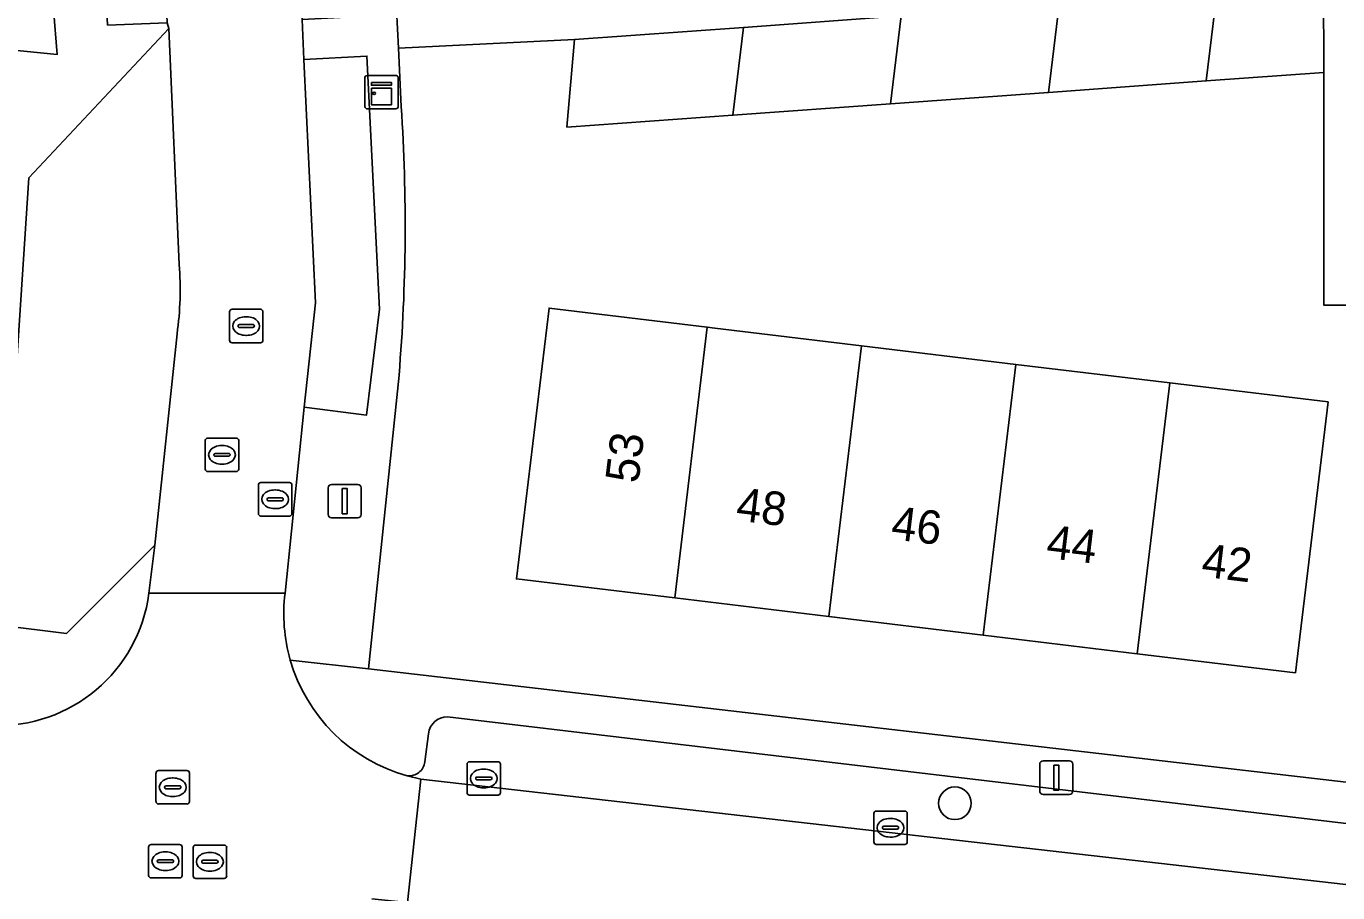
# Model space of a CAD drawing. Extents: x 162250 to 162661, y 380743 to 381606.
# Drawn here: x 162396.84 to 162436.06, y 380953.16 to 380979.08 of the extents above; entities that cross this region are included whole.
import ezdxf

# ---------------------------------------------------------------- set-up
doc = ezdxf.new("R2010")
doc.units = 0
for name, color, linetype in [('IMGEO_Boom', 7, 'Continuous'), ('IMGEO_Erf', 7, 'Continuous'), ('IMGEO_Kast', 7, 'Continuous'), ('IMGEO_Kolk', 7, 'Continuous'), ('IMGEO_Lichtmast', 7, 'Continuous'), ('IMGEO_Pand', 7, 'Continuous'), ('IMGEO_Pand_nummerreeks', 7, 'Continuous'), ('IMGEO_Parkeervlak_open', 7, 'Continuous'), ('IMGEO_Rijbaan_lokaal_open', 7, 'Continuous'), ('IMGEO_Rioolput', 7, 'Continuous'), ('IMGEO_Voetpad_open', 7, 'Continuous')]:
    doc.layers.add(name, color=color, linetype=linetype)

msp = doc.modelspace()

# ---------------------------------------------------------------- linework, layer by layer
at = {"layer": 'IMGEO_Boom'}
msp.add_circle((162424.609, 380955.84), 0.489, dxfattribs=at)
at = {"layer": 'IMGEO_Erf'}
for points in [[(162435.636, 380977.694), (162432.126, 380977.441), (162427.407, 380977.1), (162422.688, 380976.759), (162417.969, 380976.418), (162413.006, 380976.06), (162413.238, 380978.679), (162407.968, 380978.425), (162408.052, 380976.675)], [(162407.987, 380968.648), (162407.079, 380959.865), (162437.687, 380956.312), (162438.015, 380961.322), (162436.881, 380970.74), (162435.639, 380970.74), (162435.636, 380977.694)]]:
    msp.add_lwpolyline(points, dxfattribs=at)
msp.add_lwpolyline([(162431.038, 380968.411), (162435.769, 380967.841), (162435.392, 380964.709), (162434.793, 380959.743), (162430.064, 380960.313), (162425.453, 380960.869), (162420.842, 380961.425), (162416.231, 380961.981), (162411.498, 380962.552), (162412.474, 380970.651), (162417.206, 380970.079), (162417.433, 380970.052), (162421.816, 380969.523), (162426.427, 380968.967)], close=True, dxfattribs=at)
msp.add_arc((162354.222, 380973.097), 53.949, 355.2695, 3.8026, dxfattribs=at)
at = {"layer": 'IMGEO_Kast'}
for p, q in [((162406.965, 380976.681), (162406.965, 380977.522)), ((162406.965, 380977.522), (162406.965, 380976.681)), ((162407.04, 380977.606), (162407.881, 380977.606)), ((162407.881, 380977.606), (162407.04, 380977.606)), ((162407.965, 380977.531), (162407.965, 380976.69)), ((162407.965, 380976.69), (162407.965, 380977.531)), ((162407.89, 380976.606), (162407.049, 380976.606)), ((162407.049, 380976.606), (162407.89, 380976.606))]:
    msp.add_line(p, q, dxfattribs=at)
for points in [[(162407.16, 380977.396), (162407.76, 380977.396), (162407.76, 380977.311), (162407.16, 380977.311), (162407.16, 380977.396)], [(162407.16, 380977.221), (162407.76, 380977.221), (162407.76, 380976.732), (162407.16, 380976.732), (162407.16, 380977.221)]]:
    msp.add_lwpolyline(points, dxfattribs=at)
msp.add_circle((162407.244, 380977.07), 0.0377, dxfattribs=at)
for centre, start, end in [((162407.043, 380977.528), 92.4484, 184.2845), ((162407.043, 380977.528), 92.4484, 184.2845), ((162407.887, 380977.528), 2.4484, 94.2845), ((162407.887, 380977.528), 2.4484, 94.2845), ((162407.043, 380976.684), 182.4484, 274.2845), ((162407.043, 380976.684), 182.4484, 274.2845), ((162407.887, 380976.684), 272.4484, 4.2845), ((162407.887, 380976.684), 272.4484, 4.2845)]:
    msp.add_arc(centre, 0.0779, start, end, dxfattribs=at)
at = {"layer": 'IMGEO_Kolk'}
for p, q in [((162402.993, 380970.612), (162403.845, 380970.612)), ((162402.918, 380969.686), (162402.918, 380970.538)), ((162403.406, 380970.392), (162403.431, 380970.392)), ((162403.919, 380970.538), (162403.919, 380969.686)), ((162403.177, 380970.106), (162403.177, 380970.118)), ((162403.615, 380970.069), (162403.217, 380970.069)), ((162403.22, 380970.155), (162403.618, 380970.155)), ((162403.429, 380969.832), (162403.404, 380969.832)), ((162403.661, 380970.118), (162403.661, 380970.106)), ((162403.845, 380969.612), (162402.993, 380969.612)), ((162410.021, 380956.157), (162410.021, 380957.009)), ((162410.096, 380957.083), (162410.948, 380957.083)), ((162410.509, 380956.863), (162410.534, 380956.863)), ((162411.022, 380957.009), (162411.022, 380956.157)), ((162410.28, 380956.577), (162410.28, 380956.589)), ((162410.718, 380956.54), (162410.32, 380956.54)), ((162410.323, 380956.626), (162410.721, 380956.626)), ((162410.764, 380956.589), (162410.764, 380956.577)), ((162410.948, 380956.083), (162410.096, 380956.083)), ((162410.532, 380956.303), (162410.507, 380956.303)), ((162422.184, 380954.683), (162422.184, 380955.535)), ((162422.259, 380955.609), (162423.111, 380955.609)), ((162422.672, 380955.389), (162422.697, 380955.389)), ((162423.185, 380955.535), (162423.185, 380954.683)), ((162422.443, 380955.103), (162422.443, 380955.115)), ((162422.881, 380955.066), (162422.483, 380955.066)), ((162422.486, 380955.152), (162422.884, 380955.152)), ((162422.927, 380955.115), (162422.927, 380955.103)), ((162423.111, 380954.609), (162422.259, 380954.609)), ((162422.695, 380954.829), (162422.67, 380954.829))]:
    msp.add_line(p, q, dxfattribs=at)
for points in [[(162402.993, 380970.612), (162403.845, 380970.612)], [(162402.918, 380969.686), (162402.918, 380970.538)], [(162403.919, 380970.538), (162403.919, 380969.686)], [(162403.845, 380969.612), (162402.993, 380969.612)], [(162410.021, 380956.157), (162410.021, 380957.009)], [(162410.096, 380957.083), (162410.948, 380957.083)], [(162411.022, 380957.009), (162411.022, 380956.157)], [(162410.948, 380956.083), (162410.096, 380956.083)], [(162422.184, 380954.683), (162422.184, 380955.535)], [(162422.259, 380955.609), (162423.111, 380955.609)], [(162423.185, 380955.535), (162423.185, 380954.683)], [(162423.111, 380954.609), (162422.259, 380954.609)]]:
    msp.add_lwpolyline(points, dxfattribs=at)
for centre, radius, start, end in [((162402.995, 380970.536), 0.0765, 91.552, 178.448), ((162402.995, 380970.536), 0.0765, 91.552, 178.448), ((162403.843, 380970.536), 0.0765, 1.552, 88.448), ((162403.843, 380970.536), 0.0765, 1.552, 88.448), ((162403.217, 380970.115), 0.0403, 85.8775, 175.7526), ((162403.214, 380970.105), 0.0366, 178.938, 274.7102), ((162403.618, 380970.112), 0.043, 264.8664, 352.4533), ((162403.622, 380970.117), 0.0386, 1.7309, 96.639), ((162402.995, 380969.688), 0.0765, 181.552, 268.448), ((162402.995, 380969.688), 0.0765, 181.552, 268.448), ((162403.843, 380969.688), 0.0765, 271.552, 358.448), ((162403.843, 380969.688), 0.0765, 271.552, 358.448), ((162410.098, 380957.007), 0.0765, 91.552, 178.448), ((162410.098, 380957.007), 0.0765, 91.552, 178.448), ((162410.946, 380957.007), 0.0765, 1.552, 88.448), ((162410.946, 380957.007), 0.0765, 1.552, 88.448), ((162410.32, 380956.586), 0.0403, 85.8775, 175.7526), ((162410.317, 380956.576), 0.0366, 178.938, 274.7102), ((162410.721, 380956.583), 0.043, 264.8664, 352.4533), ((162410.725, 380956.588), 0.0386, 1.7309, 96.639), ((162410.098, 380956.159), 0.0765, 181.552, 268.448), ((162410.098, 380956.159), 0.0765, 181.552, 268.448), ((162410.946, 380956.159), 0.0765, 271.552, 358.448), ((162410.946, 380956.159), 0.0765, 271.552, 358.448), ((162422.261, 380955.533), 0.0765, 91.552, 178.448), ((162422.261, 380955.533), 0.0765, 91.552, 178.448), ((162423.109, 380955.533), 0.0765, 1.552, 88.448), ((162423.109, 380955.533), 0.0765, 1.552, 88.448), ((162422.483, 380955.112), 0.0403, 85.8775, 175.7526), ((162422.48, 380955.102), 0.0366, 178.938, 274.7102), ((162422.884, 380955.109), 0.043, 264.8664, 352.4533), ((162422.888, 380955.114), 0.0386, 1.7309, 96.639), ((162422.261, 380954.685), 0.0765, 181.552, 268.448), ((162422.261, 380954.685), 0.0765, 181.552, 268.448), ((162423.109, 380954.685), 0.0765, 271.552, 358.448), ((162423.109, 380954.685), 0.0765, 271.552, 358.448)]:
    msp.add_arc(centre, radius, start, end, dxfattribs=at)
for centre, major_axis, ratio, start_param, end_param in [((162403.405, 380970.112), (-0.387, 0.002), 0.722429, 4.712389, 7.853982), ((162403.43, 380970.112), (-0.39, 0.002), 0.717154, 1.570796, 4.712389), ((162410.508, 380956.583), (-0.387, 0.002), 0.722429, 4.712389, 7.853982), ((162410.533, 380956.583), (-0.39, 0.002), 0.717154, 1.570796, 4.712389), ((162422.671, 380955.109), (-0.387, 0.002), 0.722429, 4.712389, 7.853982), ((162422.696, 380955.109), (-0.39, 0.002), 0.717154, 1.570796, 4.712389)]:
    msp.add_ellipse(centre, major_axis=major_axis, ratio=ratio, start_param=start_param, end_param=end_param, dxfattribs=at)
at = {"layer": 'IMGEO_Lichtmast'}
for p, q in [((162405.868, 380964.474), (162405.868, 380965.274)), ((162405.868, 380965.274), (162405.868, 380964.474)), ((162405.968, 380965.374), (162406.758, 380965.374)), ((162406.758, 380965.374), (162405.968, 380965.374)), ((162406.858, 380965.274), (162406.858, 380964.474)), ((162406.858, 380964.474), (162406.858, 380965.274)), ((162406.758, 380964.374), (162405.968, 380964.374)), ((162405.968, 380964.374), (162406.758, 380964.374)), ((162427.145, 380956.208), (162427.145, 380957.008)), ((162427.145, 380957.008), (162427.145, 380956.208)), ((162427.245, 380957.108), (162428.035, 380957.108)), ((162428.035, 380957.108), (162427.245, 380957.108)), ((162428.135, 380957.008), (162428.135, 380956.208)), ((162428.135, 380956.208), (162428.135, 380957.008)), ((162428.035, 380956.108), (162427.245, 380956.108)), ((162427.245, 380956.108), (162428.035, 380956.108))]:
    msp.add_line(p, q, dxfattribs=at)
for points in [[(162406.288, 380965.249), (162406.438, 380965.249), (162406.438, 380964.499), (162406.288, 380964.499), (162406.288, 380965.249)], [(162427.565, 380956.983), (162427.715, 380956.983), (162427.715, 380956.233), (162427.565, 380956.233), (162427.565, 380956.983)]]:
    msp.add_lwpolyline(points, dxfattribs=at)
for centre, start, end in [((162405.968, 380965.274), 90, 180), ((162405.968, 380965.274), 90, 180), ((162406.758, 380965.274), 0, 90), ((162406.758, 380965.274), 360, 90), ((162405.968, 380964.474), 180, 270), ((162405.968, 380964.474), 180, 270), ((162406.758, 380964.474), 270, 0), ((162406.758, 380964.474), 270, 0), ((162427.245, 380957.008), 90, 180), ((162427.245, 380957.008), 90, 180), ((162428.035, 380957.008), 0, 90), ((162428.035, 380957.008), 360, 90), ((162427.245, 380956.208), 180, 270), ((162427.245, 380956.208), 180, 270), ((162428.035, 380956.208), 270, 0), ((162428.035, 380956.208), 270, 0)]:
    msp.add_arc(centre, 0.1, start, end, dxfattribs=at)
at = {"layer": 'IMGEO_Pand'}
for points in [[(162432.442, 380980.066), (162427.723, 380979.725), (162427.407, 380977.1), (162432.126, 380977.441)], [(162432.442, 380980.066), (162432.126, 380977.441), (162435.636, 380977.694), (162435.635, 380980.297)], [(162423.004, 380979.385), (162422.688, 380976.759), (162427.407, 380977.1), (162427.723, 380979.725)], [(162418.285, 380979.044), (162417.969, 380976.418), (162422.688, 380976.759), (162423.004, 380979.385)], [(162418.285, 380979.044), (162413.238, 380978.679), (162413.006, 380976.06), (162417.969, 380976.418)], [(162416.231, 380961.981), (162417.206, 380970.079), (162412.474, 380970.651), (162411.498, 380962.552)], [(162416.231, 380961.981), (162420.842, 380961.425), (162421.816, 380969.523), (162417.433, 380970.052), (162417.206, 380970.079)], [(162421.816, 380969.523), (162420.842, 380961.425), (162425.453, 380960.869), (162426.427, 380968.967)], [(162430.064, 380960.313), (162431.038, 380968.411), (162426.427, 380968.967), (162425.453, 380960.869)], [(162430.064, 380960.313), (162434.793, 380959.743), (162435.392, 380964.709), (162435.769, 380967.841), (162431.038, 380968.411)]]:
    msp.add_lwpolyline(points, close=True, dxfattribs=at)
at = {"layer": 'IMGEO_Parkeervlak_open'}
for points in [[(162401.412, 380971.957), (162401.105, 380979.006), (162396.917, 380974.544), (162396.035, 380961.166), (162398.044, 380960.92), (162400.114, 380962.988), (162400.689, 380963.562), (162401.349, 380969.877)], [(162437.571, 380955.085), (162409.438, 380958.423)], [(162408.869, 380957.922), (162408.757, 380957.08)], [(162408.226, 380956.663), (162408.638, 380956.558), (162438.309, 380953.179)]]:
    msp.add_lwpolyline(points, dxfattribs=at)
msp.add_lwpolyline([(162405.152, 380967.682), (162407.019, 380967.448), (162407.401, 380970.621), (162407.029, 380978.183), (162405.144, 380978.079), (162405.494, 380970.802)], close=True, dxfattribs=at)
for centre, radius, start, end in [((162392.166, 380971.196), 9.277, 351.8254, 4.7049), ((162409.431, 380957.858), 0.565, 89.2467, 173.4807), ((162408.285, 380957.134), 0.475, 262.8199, 353.4659)]:
    msp.add_arc(centre, radius, start, end, dxfattribs=at)
at = {"layer": 'IMGEO_Rijbaan_lokaal_open'}
for points in [[(162404.724, 380986.959), (162403.924, 381003.896), (162403.827, 381005.703), (162403.025, 381022.884), (162398.971, 381022.978), (162398.996, 381022.855), (162399.249, 381017.345), (162399.335, 381015.527), (162400.183, 380998.483), (162400.263, 380996.681), (162401.058, 380979.183), (162401.105, 380979.006), (162401.412, 380971.957)], [(162401.349, 380969.877), (162400.689, 380963.562), (162400.509, 380962.127), (162404.578, 380962.123), (162405.152, 380967.682), (162405.494, 380970.802), (162405.144, 380978.079), (162405.089, 380979.278), (162404.818, 380985.162), (162404.724, 380986.959)], [(162404.578, 380962.123), (162400.509, 380962.127)], [(162407.174, 380952.978), (162408.242, 380952.877), (162408.638, 380956.558), (162408.226, 380956.663)]]:
    msp.add_lwpolyline(points, dxfattribs=at)
msp.add_lwpolyline([(162438.396, 380953.171), (162438.309, 380953.179), (162408.638, 380956.558), (162408.242, 380952.877), (162438.711, 380949.35)], close=True, dxfattribs=at)
for centre, radius, start, end in [((162392.166, 380971.196), 9.277, 351.8254, 4.7049), ((162396.005, 380962.704), 4.54, 267.5841, 352.6936), ((162409.578, 380961.51), 5.037, 173.0106, 195.9709), ((162409.572, 380961.512), 5.032, 196.01, 254.4845)]:
    msp.add_arc(centre, radius, start, end, dxfattribs=at)
at = {"layer": 'IMGEO_Rioolput'}
for p, q in [((162402.193, 380965.835), (162402.193, 380966.687)), ((162402.268, 380966.761), (162403.12, 380966.761)), ((162403.194, 380966.687), (162403.194, 380965.835)), ((162402.452, 380966.255), (162402.452, 380966.267)), ((162402.495, 380966.304), (162402.893, 380966.304)), ((162402.681, 380966.541), (162402.706, 380966.541)), ((162402.936, 380966.267), (162402.936, 380966.255)), ((162402.89, 380966.218), (162402.492, 380966.218)), ((162402.704, 380965.981), (162402.679, 380965.981)), ((162403.12, 380965.761), (162402.268, 380965.761)), ((162403.783, 380964.505), (162403.783, 380965.357)), ((162403.858, 380965.431), (162404.71, 380965.431)), ((162404.271, 380965.211), (162404.296, 380965.211)), ((162404.784, 380965.357), (162404.784, 380964.505)), ((162404.042, 380964.925), (162404.042, 380964.937)), ((162404.48, 380964.888), (162404.082, 380964.888)), ((162404.085, 380964.974), (162404.483, 380964.974)), ((162404.526, 380964.937), (162404.526, 380964.925)), ((162404.71, 380964.431), (162403.858, 380964.431)), ((162404.294, 380964.651), (162404.269, 380964.651)), ((162400.72, 380955.893), (162400.72, 380956.745)), ((162400.795, 380956.819), (162401.647, 380956.819)), ((162401.208, 380956.599), (162401.233, 380956.599)), ((162401.721, 380956.745), (162401.721, 380955.893)), ((162400.979, 380956.313), (162400.979, 380956.325)), ((162401.417, 380956.276), (162401.019, 380956.276)), ((162401.022, 380956.362), (162401.42, 380956.362)), ((162401.463, 380956.325), (162401.463, 380956.313)), ((162401.647, 380955.819), (162400.795, 380955.819)), ((162401.231, 380956.039), (162401.206, 380956.039)), ((162400.5, 380953.682), (162400.5, 380954.534)), ((162400.575, 380954.608), (162401.427, 380954.608)), ((162401.501, 380954.534), (162401.501, 380953.682)), ((162401.832, 380953.666), (162401.832, 380954.518)), ((162401.907, 380954.592), (162402.759, 380954.592)), ((162402.833, 380954.518), (162402.833, 380953.666)), ((162400.759, 380954.102), (162400.759, 380954.114)), ((162400.802, 380954.151), (162401.2, 380954.151)), ((162400.988, 380954.388), (162401.013, 380954.388)), ((162401.243, 380954.114), (162401.243, 380954.102)), ((162402.091, 380954.086), (162402.091, 380954.098)), ((162402.134, 380954.135), (162402.532, 380954.135)), ((162402.32, 380954.372), (162402.345, 380954.372)), ((162402.575, 380954.098), (162402.575, 380954.086)), ((162401.197, 380954.065), (162400.799, 380954.065)), ((162401.011, 380953.828), (162400.986, 380953.828)), ((162402.529, 380954.049), (162402.131, 380954.049)), ((162402.343, 380953.812), (162402.318, 380953.812)), ((162401.427, 380953.608), (162400.575, 380953.608)), ((162402.759, 380953.592), (162401.907, 380953.592))]:
    msp.add_line(p, q, dxfattribs=at)
for points in [[(162402.193, 380965.835), (162402.193, 380966.687)], [(162402.268, 380966.761), (162403.12, 380966.761)], [(162403.194, 380966.687), (162403.194, 380965.835)], [(162403.12, 380965.761), (162402.268, 380965.761)], [(162403.783, 380964.505), (162403.783, 380965.357)], [(162403.858, 380965.431), (162404.71, 380965.431)], [(162404.784, 380965.357), (162404.784, 380964.505)], [(162404.71, 380964.431), (162403.858, 380964.431)], [(162400.72, 380955.893), (162400.72, 380956.745)], [(162400.795, 380956.819), (162401.647, 380956.819)], [(162401.721, 380956.745), (162401.721, 380955.893)], [(162401.647, 380955.819), (162400.795, 380955.819)], [(162400.5, 380953.682), (162400.5, 380954.534)], [(162400.575, 380954.608), (162401.427, 380954.608)], [(162401.501, 380954.534), (162401.501, 380953.682)], [(162401.832, 380953.666), (162401.832, 380954.518)], [(162401.907, 380954.592), (162402.759, 380954.592)], [(162402.833, 380954.518), (162402.833, 380953.666)], [(162401.427, 380953.608), (162400.575, 380953.608)], [(162402.759, 380953.592), (162401.907, 380953.592)]]:
    msp.add_lwpolyline(points, dxfattribs=at)
for centre, radius, start, end in [((162402.27, 380966.685), 0.0765, 91.552, 178.448), ((162402.27, 380966.685), 0.0765, 91.552, 178.448), ((162403.118, 380966.685), 0.0765, 1.552, 88.448), ((162403.118, 380966.685), 0.0765, 1.552, 88.448), ((162402.492, 380966.264), 0.0403, 85.8775, 175.7526), ((162402.489, 380966.254), 0.0366, 178.938, 274.7102), ((162402.893, 380966.261), 0.043, 264.8664, 352.4533), ((162402.897, 380966.266), 0.0386, 1.7309, 96.639), ((162402.27, 380965.837), 0.0765, 181.552, 268.448), ((162402.27, 380965.837), 0.0765, 181.552, 268.448), ((162403.118, 380965.837), 0.0765, 271.552, 358.448), ((162403.118, 380965.837), 0.0765, 271.552, 358.448), ((162403.86, 380965.355), 0.0765, 91.552, 178.448), ((162403.86, 380965.355), 0.0765, 91.552, 178.448), ((162404.708, 380965.355), 0.0765, 1.552, 88.448), ((162404.708, 380965.355), 0.0765, 1.552, 88.448), ((162404.082, 380964.934), 0.0403, 85.8775, 175.7526), ((162404.079, 380964.924), 0.0366, 178.938, 274.7102), ((162404.483, 380964.931), 0.043, 264.8664, 352.4533), ((162404.487, 380964.936), 0.0386, 1.7309, 96.639), ((162403.86, 380964.507), 0.0765, 181.552, 268.448), ((162403.86, 380964.507), 0.0765, 181.552, 268.448), ((162404.708, 380964.507), 0.0765, 271.552, 358.448), ((162404.708, 380964.507), 0.0765, 271.552, 358.448), ((162400.797, 380956.743), 0.0765, 91.552, 178.448), ((162400.797, 380956.743), 0.0765, 91.552, 178.448), ((162401.645, 380956.743), 0.0765, 1.552, 88.448), ((162401.645, 380956.743), 0.0765, 1.552, 88.448), ((162401.019, 380956.322), 0.0403, 85.8775, 175.7526), ((162401.016, 380956.312), 0.0366, 178.938, 274.7102), ((162401.42, 380956.319), 0.043, 264.8664, 352.4533), ((162401.424, 380956.324), 0.0386, 1.7309, 96.639), ((162400.797, 380955.895), 0.0765, 181.552, 268.448), ((162400.797, 380955.895), 0.0765, 181.552, 268.448), ((162401.645, 380955.895), 0.0765, 271.552, 358.448), ((162401.645, 380955.895), 0.0765, 271.552, 358.448), ((162400.577, 380954.532), 0.0765, 91.552, 178.448), ((162400.577, 380954.532), 0.0765, 91.552, 178.448), ((162401.425, 380954.532), 0.0765, 1.552, 88.448), ((162401.425, 380954.532), 0.0765, 1.552, 88.448), ((162401.909, 380954.516), 0.0765, 91.552, 178.448), ((162401.909, 380954.516), 0.0765, 91.552, 178.448), ((162402.757, 380954.516), 0.0765, 1.552, 88.448), ((162402.757, 380954.516), 0.0765, 1.552, 88.448), ((162400.799, 380954.111), 0.0403, 85.8775, 175.7526), ((162400.796, 380954.101), 0.0366, 178.938, 274.7102), ((162401.2, 380954.108), 0.043, 264.8664, 352.4533), ((162401.204, 380954.113), 0.0386, 1.7309, 96.639), ((162402.131, 380954.095), 0.0403, 85.8775, 175.7526), ((162402.536, 380954.097), 0.0386, 1.7309, 96.639), ((162402.128, 380954.085), 0.0366, 178.938, 274.7102), ((162402.532, 380954.092), 0.043, 264.8664, 352.4533), ((162400.577, 380953.684), 0.0765, 181.552, 268.448), ((162400.577, 380953.684), 0.0765, 181.552, 268.448), ((162401.425, 380953.684), 0.0765, 271.552, 358.448), ((162401.425, 380953.684), 0.0765, 271.552, 358.448), ((162401.909, 380953.668), 0.0765, 181.552, 268.448), ((162401.909, 380953.668), 0.0765, 181.552, 268.448), ((162402.757, 380953.668), 0.0765, 271.552, 358.448), ((162402.757, 380953.668), 0.0765, 271.552, 358.448)]:
    msp.add_arc(centre, radius, start, end, dxfattribs=at)
for centre, major_axis, ratio, start_param, end_param in [((162402.68, 380966.261), (-0.387, 0.002), 0.722429, 4.712389, 7.853982), ((162402.705, 380966.261), (-0.39, 0.002), 0.717154, 1.570796, 4.712389), ((162404.27, 380964.931), (-0.387, 0.002), 0.722429, 4.712389, 7.853982), ((162404.295, 380964.931), (-0.39, 0.002), 0.717154, 1.570796, 4.712389), ((162401.207, 380956.319), (-0.387, 0.002), 0.722429, 4.712389, 7.853982), ((162401.232, 380956.319), (-0.39, 0.002), 0.717154, 1.570796, 4.712389), ((162400.987, 380954.108), (-0.387, 0.002), 0.722429, 4.712389, 7.853982), ((162401.012, 380954.108), (-0.39, 0.002), 0.717154, 1.570796, 4.712389), ((162402.319, 380954.092), (-0.387, 0.002), 0.722429, 4.712389, 7.853982), ((162402.344, 380954.092), (-0.39, 0.002), 0.717154, 1.570796, 4.712389)]:
    msp.add_ellipse(centre, major_axis=major_axis, ratio=ratio, start_param=start_param, end_param=end_param, dxfattribs=at)
at = {"layer": 'IMGEO_Voetpad_open'}
for points in [[(162408.052, 380976.675), (162407.968, 380978.425), (162407.912, 380979.576), (162406.928, 381000), (162402.365, 381094.66), (162402.29, 381096.222), (162401.417, 381114.323)], [(162403.702, 381054.752), (162404.812, 381031.518), (162404.923, 381029.732), (162405.007, 381028.026), (162404.924, 381023.052), (162405.739, 381005.822), (162405.823, 381004.021), (162406.625, 380987.038), (162406.715, 380985.239), (162406.983, 380979.381), (162405.089, 380979.278), (162405.144, 380978.079), (162407.029, 380978.183), (162407.401, 380970.621), (162407.019, 380967.448), (162405.152, 380967.682), (162404.578, 380962.123)], [(162396.035, 380961.166), (162396.917, 380974.544), (162401.105, 380979.006), (162401.058, 380979.183), (162399.274, 380979.112), (162398.465, 380996.566), (162398.395, 380998.385), (162397.528, 381015.45), (162397.466, 381017.272), (162397.169, 381022.757), (162398.996, 381022.855), (162398.971, 381022.978), (162399.081, 381027.795), (162395.066, 381023.329)], [(162396.746, 381000), (162397.638, 380979.87), (162397.651, 380979.588), (162397.763, 380978.23), (162396.071, 380978.402)], [(162435.635, 380980.297), (162435.636, 380977.694), (162435.639, 380970.74), (162436.881, 380970.74), (162438.015, 380961.322), (162438.964, 380961.393), (162438.742, 380964.373), (162438.381, 380969.36), (162438.23, 380971.783), (162437.83, 380977.314), (162440.588, 380977.513), (162443.148, 380977.698), (162445.527, 380977.87), (162450.378, 380978.204), (162452.604, 380978.365), (162455.033, 380978.541), (162457.408, 380978.713), (162460.3, 380978.923), (162460.106, 380980.583)], [(162396.071, 380978.402), (162397.763, 380978.23), (162397.651, 380979.588), (162397.638, 380979.87), (162395.952, 380979.795)], [(162407.912, 380979.576), (162407.968, 380978.425), (162413.238, 380978.679), (162418.285, 380979.044), (162423.004, 380979.385)], [(162404.735, 380960.124), (162407.079, 380959.865), (162407.987, 380968.648)], [(162400.509, 380962.127), (162400.689, 380963.562), (162400.114, 380962.988), (162398.044, 380960.92), (162396.035, 380961.166), (162394.106, 380961.425), (162345.351, 380967.047)], [(162463.931, 380963.326), (162462.017, 380963.112), (162438.964, 380961.393), (162438.015, 380961.322), (162437.687, 380956.312), (162407.079, 380959.865), (162404.735, 380960.124)], [(162409.438, 380958.423), (162437.571, 380955.085)], [(162408.757, 380957.08), (162408.869, 380957.922)]]:
    msp.add_lwpolyline(points, dxfattribs=at)
for centre, radius, start, end in [((162354.222, 380973.097), 53.949, 355.2695, 3.8026), ((162396.005, 380962.704), 4.54, 267.5841, 352.6936), ((162409.578, 380961.51), 5.037, 173.0106, 195.9709), ((162409.572, 380961.512), 5.032, 196.01, 254.4845), ((162409.431, 380957.858), 0.565, 89.2467, 173.4807), ((162408.285, 380957.134), 0.475, 262.8199, 353.4659)]:
    msp.add_arc(centre, radius, start, end, dxfattribs=at)

# ---------------------------------------------------------------- texts
at = {"layer": 'IMGEO_Pand_nummerreeks'}
for s, rotation, p in [('53', 83.1285, (162415.144, 380965.389)), ('48', 353.1243, (162418.036, 380964.302)), ('46', 353.1243, (162422.673, 380963.742)), ('44', 353.1243, (162427.313, 380963.182)), ('42', 353.1243, (162431.951, 380962.624))]:
    msp.add_text(s, height=1, rotation=rotation, dxfattribs=at).set_placement(p)

doc.saveas('drawing.dxf')
